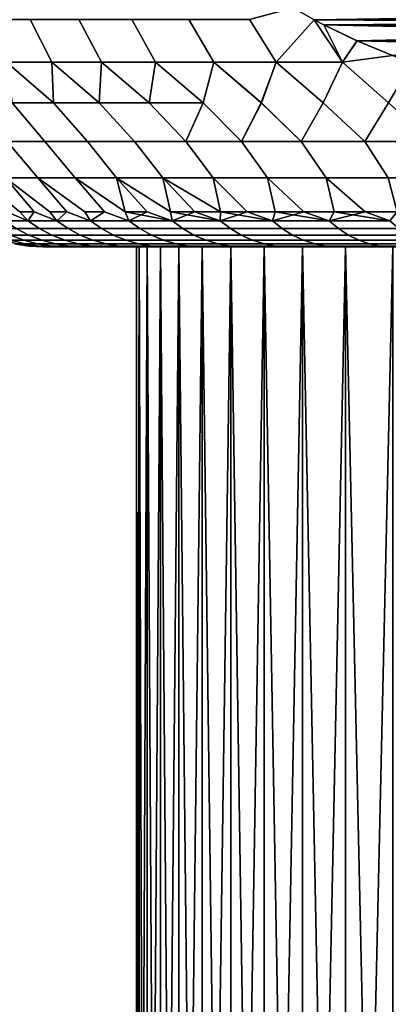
# Model space of a CAD drawing. Header units: metres. Extents: x -109 to 109, y -100 to 58.
# Tile 561 of 642: x 65.69 to 68.32, y 5.57 to 12.63. Entities that reach past the tile are written whole.
import ezdxf

# ---------------------------------------------------------------- set-up
doc = ezdxf.new("R2010")
doc.units = ezdxf.units.M
doc.layers.add('solid_21_062_100_XXX', color=7, linetype='CONTINUOUS')

msp = doc.modelspace()

# ---------------------------------------------------------------- linework, layer by layer
at = {"layer": 'solid_21_062_100_XXX'}
for points in [[(67.641724, 12.711648, -8.742077), (67.791473, 12.626722, -8.828535), (67.520546, 12.322234, -8.292109), (67.330956, 12.627393, -8.349787)], [(67.520554, 12.322234, 8.292116), (67.791473, 12.626722, 8.828535), (67.642639, 12.711103, 8.742605), (67.330971, 12.627393, 8.349803)], [(73.208527, 12.626722, -11.956075), (67.791473, 12.626722, -8.828535), (67.641724, 12.711648, -8.742077)], [(73.208527, 12.626722, -11.956075), (67.641724, 12.711648, -8.742077), (73.357353, 12.711096, -12.041997)], [(73.358261, 12.711637, 12.042522), (67.642639, 12.711103, 8.742605), (67.791473, 12.626722, 8.828535)], [(73.358261, 12.711637, 12.042522), (67.791473, 12.626722, 8.828535), (73.208527, 12.626722, 11.956075)], [(65.760391, 12.627393, -6.200895), (65.915001, 12.322234, -6.111262), (65.59227, 12.322234, -5.514623), (65.442703, 12.627393, -5.614846)], [(65.59227, 12.322234, 5.514632), (65.915009, 12.322234, 6.11127), (65.760406, 12.627393, 6.200915), (65.442719, 12.627393, 5.614867)], [(65.760391, 12.627393, -6.200895), (66.109116, 12.627393, -6.769027), (66.27034, 12.322234, -6.689077), (65.915001, 12.322234, -6.111262)], [(65.915009, 12.322234, 6.11127), (66.270348, 12.322234, 6.689085), (66.109123, 12.627393, 6.769045), (65.760406, 12.627393, 6.200915)], [(66.109116, 12.627393, -6.769027), (66.487854, 12.627393, -7.317599), (66.657188, 12.322234, -7.246289), (66.27034, 12.322234, -6.689077)], [(66.657196, 12.322234, 7.246298), (66.487869, 12.627393, 7.317617), (66.109123, 12.627393, 6.769045), (66.270348, 12.322234, 6.689085)], [(66.487854, 12.627393, -7.317599), (66.895531, 12.627393, -7.845027), (67.074348, 12.322234, -7.781182), (66.657188, 12.322234, -7.246289)], [(67.074356, 12.322234, 7.78119), (66.895546, 12.627393, 7.845044), (66.487869, 12.627393, 7.317617), (66.657196, 12.322234, 7.246298)], [(66.895531, 12.627393, -7.845027), (67.330956, 12.627393, -8.349787), (67.520546, 12.322234, -8.292109), (67.074348, 12.322234, -7.781182)], [(67.520554, 12.322234, 8.292116), (67.330971, 12.627393, 8.349803), (66.895546, 12.627393, 7.845044), (67.074356, 12.322234, 7.78119)], [(67.791473, 12.626722, -8.828535), (67.86174, 12.589632, -8.869106), (67.9944, 12.322234, -8.777494), (67.520546, 12.322234, -8.292109)], [(67.856514, 12.03047, 8.356724), (67.994408, 12.322234, 8.777501), (67.791473, 12.626722, 8.828535), (67.520554, 12.322234, 8.292116)], [(73.13739, 12.589186, -11.915004), (67.86174, 12.589632, -8.869106), (67.791473, 12.626722, -8.828535)], [(73.13739, 12.589186, -11.915004), (67.791473, 12.626722, -8.828535), (73.208527, 12.626722, -11.956075)], [(67.994408, 12.322234, 8.777501), (67.862595, 12.589191, 8.869599), (67.791473, 12.626722, 8.828535)], [(73.208527, 12.626722, 11.956075), (67.791473, 12.626722, 8.828535), (67.862595, 12.589191, 8.869599)], [(67.86174, 12.589632, -8.869106), (68.098778, 12.475957, -9.00596), (67.9944, 12.322234, -8.777494)], [(73.13739, 12.589186, -11.915004), (68.098778, 12.475957, -9.00596), (67.86174, 12.589632, -8.869106)], [(73.138237, 12.589623, 11.915494), (73.208527, 12.626722, 11.956075), (67.862595, 12.589191, 8.869599)], [(72.901199, 12.475948, 11.778639), (73.138237, 12.589623, 11.915494), (67.862595, 12.589191, 8.869599)], [(67.994408, 12.322234, 8.777501), (68.099655, 12.475567, 9.006467), (67.862595, 12.589191, 8.869599)], [(72.901199, 12.475948, 11.778639), (67.862595, 12.589191, 8.869599), (68.099655, 12.475567, 9.006467)], [(72.90033, 12.475561, -11.778135), (68.098778, 12.475957, -9.00596), (73.13739, 12.589186, -11.915004)], [(68.098778, 12.475957, -9.00596), (68.352814, 12.371662, -9.152625), (67.9944, 12.322234, -8.777494)], [(67.994408, 12.322234, 8.777501), (68.353653, 12.371344, 9.153111), (68.099655, 12.475567, 9.006467)], [(72.90033, 12.475561, -11.778135), (68.352814, 12.371662, -9.152625), (68.098778, 12.475957, -9.00596)], [(72.901199, 12.475948, 11.778639), (68.099655, 12.475567, 9.006467), (72.647171, 12.371655, 11.631974)], [(72.647171, 12.371655, 11.631974), (68.099655, 12.475567, 9.006467), (68.353653, 12.371344, 9.153111)], [(68.352814, 12.371662, -9.152625), (68.492966, 12.321033, -9.233544), (68.324387, 12.03047, -8.81499), (67.9944, 12.322234, -8.777494)], [(68.324203, 12.03047, 8.814816), (68.492966, 12.321037, 9.233542), (68.353653, 12.371344, 9.153111), (67.994408, 12.322234, 8.777501)], [(65.59227, 12.322234, -5.514623), (65.927589, 12.03047, -5.724401), (65.631668, 12.03047, -5.140428)], [(65.59227, 12.322234, -5.514623), (65.915001, 12.322234, -6.111262), (65.927589, 12.03047, -5.724401)], [(65.927498, 12.03047, 5.724239), (65.915009, 12.322234, 6.11127), (65.59227, 12.322234, 5.514632)], [(65.631592, 12.03047, 5.140272), (65.927498, 12.03047, 5.724239), (65.59227, 12.322234, 5.514632)], [(65.915001, 12.322234, -6.111262), (66.25486, 12.03047, -6.291401), (65.927589, 12.03047, -5.724401)], [(65.915001, 12.322234, -6.111262), (66.27034, 12.322234, -6.689077), (66.25486, 12.03047, -6.291401)], [(66.254753, 12.03047, 6.291234), (66.270348, 12.322234, 6.689085), (65.915009, 12.322234, 6.11127)], [(65.927498, 12.03047, 5.724239), (66.254753, 12.03047, 6.291234), (65.915009, 12.322234, 6.11127)], [(66.254753, 12.03047, 6.291234), (66.612389, 12.03047, 6.839575), (66.270348, 12.322234, 6.689085)], [(66.27034, 12.322234, -6.689077), (66.612511, 12.03047, -6.839746), (66.25486, 12.03047, -6.291401)], [(66.27034, 12.322234, -6.689077), (66.657188, 12.322234, -7.246289), (66.612511, 12.03047, -6.839746)], [(66.612389, 12.03047, 6.839575), (66.657196, 12.322234, 7.246298), (66.270348, 12.322234, 6.689085)], [(66.874168, 11.753561, 6.829892), (66.999336, 12.03047, 7.367637), (66.657196, 12.322234, 7.246298), (66.612389, 12.03047, 6.839575)], [(66.657188, 12.322234, -7.246289), (66.999474, 12.03047, -7.367811), (66.612511, 12.03047, -6.839746)], [(66.657188, 12.322234, -7.246289), (67.074348, 12.322234, -7.781182), (66.999474, 12.03047, -7.367811)], [(66.999336, 12.03047, 7.367637), (67.074356, 12.322234, 7.78119), (66.657196, 12.322234, 7.246298)], [(67.27227, 11.753561, 7.358871), (67.414459, 12.03047, 7.873853), (67.074356, 12.322234, 7.78119), (66.999336, 12.03047, 7.367637)], [(67.074348, 12.322234, -7.781182), (67.414612, 12.03047, -7.874029), (67.27227, 11.753561, -7.358871), (66.999474, 12.03047, -7.367811)], [(67.074348, 12.322234, -7.781182), (67.520546, 12.322234, -8.292109), (67.414612, 12.03047, -7.874029)], [(67.414459, 12.03047, 7.873853), (67.520554, 12.322234, 8.292116), (67.074356, 12.322234, 7.78119)], [(67.699402, 11.753561, 7.864698), (67.856514, 12.03047, 8.356724), (67.520554, 12.322234, 8.292116), (67.414459, 12.03047, 7.873853)], [(67.520546, 12.322234, -8.292109), (67.856682, 12.03047, -8.356899), (67.699402, 11.753561, -7.864698), (67.414612, 12.03047, -7.874029)], [(67.520546, 12.322234, -8.292109), (67.9944, 12.322234, -8.777494), (67.856682, 12.03047, -8.356899)], [(68.154221, 11.753561, 8.345778), (68.324203, 12.03047, 8.814816), (67.994408, 12.322234, 8.777501), (67.856514, 12.03047, 8.356724)], [(67.9944, 12.322234, -8.777494), (68.324387, 12.03047, -8.81499), (68.154221, 11.753561, -8.345778), (67.856682, 12.03047, -8.356899)], [(65.866119, 11.753561, 5.121006), (65.631592, 12.03047, 5.140272), (65.367912, 12.03047, 4.541063), (65.595711, 11.753561, 4.516703)], [(65.367973, 12.03047, -4.541212), (65.631668, 12.03047, -5.140428), (65.866119, 11.753561, -5.121006), (65.595711, 11.753561, -4.516703)], [(66.169991, 11.753561, 5.709196), (65.927498, 12.03047, 5.724239), (65.631592, 12.03047, 5.140272), (65.866119, 11.753561, 5.121006)], [(65.631668, 12.03047, -5.140428), (65.927589, 12.03047, -5.724401), (66.169991, 11.753561, -5.709196), (65.866119, 11.753561, -5.121006)], [(66.506355, 11.753561, 6.279422), (66.254753, 12.03047, 6.291234), (65.927498, 12.03047, 5.724239), (66.169991, 11.753561, 5.709196)], [(65.927589, 12.03047, -5.724401), (66.25486, 12.03047, -6.291401), (66.506355, 11.753561, -6.279422), (66.169991, 11.753561, -5.709196)], [(66.874168, 11.753561, 6.829892), (66.612389, 12.03047, 6.839575), (66.254753, 12.03047, 6.291234), (66.506355, 11.753561, 6.279422)], [(66.25486, 12.03047, -6.291401), (66.612511, 12.03047, -6.839746), (66.874168, 11.753561, -6.829892), (66.506355, 11.753561, -6.279422)], [(66.612511, 12.03047, -6.839746), (66.999474, 12.03047, -7.367811), (67.27227, 11.753561, -7.358871), (66.874168, 11.753561, -6.829892)], [(66.874168, 11.753561, 6.829892), (67.27227, 11.753561, 7.358871), (66.999336, 12.03047, 7.367637)], [(67.414612, 12.03047, -7.874029), (67.699402, 11.753561, -7.864698), (67.27227, 11.753561, -7.358871)], [(67.27227, 11.753561, 7.358871), (67.699402, 11.753561, 7.864698), (67.414459, 12.03047, 7.873853)], [(67.856682, 12.03047, -8.356899), (68.154221, 11.753561, -8.345778), (67.699402, 11.753561, -7.864698)], [(67.699402, 11.753561, 7.864698), (68.154221, 11.753561, 8.345778), (67.856514, 12.03047, 8.356724)], [(68.324387, 12.03047, -8.81499), (68.6353, 11.753561, -8.800601), (68.154221, 11.753561, -8.345778)], [(68.154221, 11.753561, 8.345778), (68.6353, 11.753561, 8.800601), (68.324203, 12.03047, 8.814816)], [(65.816505, 11.492891, -4.425249), (65.585182, 11.492891, -3.819259), (65.359612, 11.753561, -3.898189), (65.595711, 11.753561, -4.516703)], [(65.585182, 11.492891, 3.819259), (65.816505, 11.492891, 4.425249), (65.595711, 11.753561, 4.516703), (65.359612, 11.753561, 3.898189)], [(66.081436, 11.492891, -5.017315), (65.816505, 11.492891, -4.425249), (65.595711, 11.753561, -4.516703), (65.866119, 11.753561, -5.121006)], [(65.816505, 11.492891, 4.425249), (66.081436, 11.492891, 5.017315), (65.866119, 11.753561, 5.121006), (65.595711, 11.753561, 4.516703)], [(66.37915, 11.492891, -5.593596), (66.081436, 11.492891, -5.017315), (65.866119, 11.753561, -5.121006), (66.169991, 11.753561, -5.709196)], [(66.081436, 11.492891, 5.017315), (66.37915, 11.492891, 5.593596), (66.169991, 11.753561, 5.709196), (65.866119, 11.753561, 5.121006)], [(66.70871, 11.492891, -6.152277), (66.37915, 11.492891, -5.593596), (66.169991, 11.753561, -5.709196), (66.506355, 11.753561, -6.279422)], [(66.37915, 11.492891, 5.593596), (66.70871, 11.492891, 6.152277), (66.506355, 11.753561, 6.279422), (66.169991, 11.753561, 5.709196)], [(67.069069, 11.492891, -6.6916), (66.70871, 11.492891, -6.152277), (66.506355, 11.753561, -6.279422), (66.874168, 11.753561, -6.829892)], [(66.70871, 11.492891, 6.152277), (67.069069, 11.492891, 6.6916), (66.874168, 11.753561, 6.829892), (66.506355, 11.753561, 6.279422)], [(67.459106, 11.492891, -7.209869), (67.069069, 11.492891, -6.6916), (66.874168, 11.753561, -6.829892), (67.27227, 11.753561, -7.358871)], [(67.069069, 11.492891, 6.6916), (67.459106, 11.492891, 7.209869), (67.27227, 11.753561, 7.358871), (66.874168, 11.753561, 6.829892)], [(67.877594, 11.492891, -7.705453), (67.459106, 11.492891, -7.209869), (67.27227, 11.753561, -7.358871), (67.699402, 11.753561, -7.864698)], [(67.459106, 11.492891, 7.209869), (67.877594, 11.492891, 7.705453), (67.699402, 11.753561, 7.864698), (67.27227, 11.753561, 7.358871)], [(68.323204, 11.492891, -8.176794), (67.877594, 11.492891, -7.705453), (67.699402, 11.753561, -7.864698), (68.154221, 11.753561, -8.345778)], [(67.877594, 11.492891, 7.705453), (68.323204, 11.492891, 8.176794), (68.154221, 11.753561, 8.345778), (67.699402, 11.753561, 7.864698)], [(68.794548, 11.492891, -8.622407), (68.323204, 11.492891, -8.176794), (68.154221, 11.753561, -8.345778), (68.6353, 11.753561, -8.800601)], [(68.323204, 11.492891, 8.176794), (68.794548, 11.492891, 8.622407), (68.6353, 11.753561, 8.800601), (68.154221, 11.753561, 8.345778)], [(65.788399, 11.25, -3.621346), (65.685791, 11.25, -3.302336), (65.388206, 11.492891, -3.201252), (65.585182, 11.492891, -3.819259)], [(65.744858, 11.186123, -3.219879), (65.592682, 11.25, -2.980425), (65.388206, 11.492891, -3.201252), (65.685791, 11.25, -3.302336)], [(65.685791, 11.25, 3.302337), (65.788399, 11.25, 3.621348), (65.585182, 11.492891, 3.819259), (65.388206, 11.492891, 3.201252)], [(65.744858, 11.186123, 3.219879), (65.685791, 11.25, 3.302337), (65.388206, 11.492891, 3.201252), (65.592682, 11.25, 2.980426)], [(66.021744, 11.25, -4.249547), (65.900414, 11.25, -3.937176), (65.585182, 11.492891, -3.819259), (65.816505, 11.492891, -4.425249)], [(65.950272, 11.186123, -3.839788), (65.788399, 11.25, -3.621346), (65.585182, 11.492891, -3.819259), (65.900414, 11.25, -3.937176)], [(65.900414, 11.25, 3.937178), (66.021744, 11.25, 4.249549), (65.816505, 11.492891, 4.425249), (65.585182, 11.492891, 3.819259)], [(65.950272, 11.186123, 3.839788), (65.900414, 11.25, 3.937178), (65.585182, 11.492891, 3.819259), (65.788399, 11.25, 3.621348)], [(66.291893, 11.25, -4.862823), (66.152275, 11.25, -4.558187), (65.816505, 11.492891, -4.425249), (66.081436, 11.492891, -5.017315)], [(66.191383, 11.186123, -4.446704), (66.021744, 11.25, -4.249547), (65.816505, 11.492891, -4.425249), (66.152275, 11.25, -4.558187)], [(66.152275, 11.25, 4.558188), (66.291893, 11.25, 4.862824), (66.081436, 11.492891, 5.017315), (65.816505, 11.492891, 4.425249)], [(66.191383, 11.186123, 4.446704), (66.152275, 11.25, 4.558188), (65.816505, 11.492891, 4.425249), (66.021744, 11.25, 4.249549)], [(66.440475, 11.25, -5.163187), (66.081436, 11.492891, -5.017315), (66.37915, 11.492891, -5.593596)], [(66.467377, 11.186123, -5.038574), (66.291893, 11.25, -4.862823), (66.081436, 11.492891, -5.017315), (66.440475, 11.25, -5.163187)], [(66.440475, 11.25, 5.163189), (66.5979, 11.25, 5.459019), (66.37915, 11.492891, 5.593596), (66.081436, 11.492891, 5.017315)], [(66.467377, 11.186123, 5.038574), (66.440475, 11.25, 5.163189), (66.081436, 11.492891, 5.017315), (66.291893, 11.25, 4.862824)], [(66.764015, 11.25, -5.750052), (66.37915, 11.492891, -5.593596), (66.70871, 11.492891, -6.152277)], [(66.597893, 11.25, -5.459017), (66.440475, 11.25, -5.163187), (66.37915, 11.492891, -5.593596)], [(66.777313, 11.186123, -5.613394), (66.597893, 11.25, -5.459017), (66.37915, 11.492891, -5.593596), (66.764015, 11.25, -5.750052)], [(66.764015, 11.25, 5.750054), (66.70871, 11.492891, 6.152277), (66.37915, 11.492891, 5.593596)], [(66.777313, 11.186123, 5.613394), (66.764015, 11.25, 5.750054), (66.37915, 11.492891, 5.593596), (66.5979, 11.25, 5.459019)], [(67.12175, 11.25, -6.316721), (66.938683, 11.25, -6.036037), (66.70871, 11.492891, -6.152277), (67.069069, 11.492891, -6.6916)], [(66.938683, 11.25, -6.036037), (66.764015, 11.25, -5.750052), (66.70871, 11.492891, -6.152277)], [(67.12175, 11.25, 6.316722), (67.069069, 11.492891, 6.6916), (66.70871, 11.492891, 6.152277)], [(67.120155, 11.186123, 6.169221), (67.12175, 11.25, 6.316722), (66.70871, 11.492891, 6.152277), (66.938683, 11.25, 6.036039)], [(66.764015, 11.25, 5.750054), (66.938683, 11.25, 6.036039), (66.70871, 11.492891, 6.152277)], [(67.512428, 11.25, -6.861203), (67.313057, 11.25, -6.591857), (67.069069, 11.492891, -6.6916), (67.459106, 11.492891, -7.209869)], [(67.313057, 11.25, -6.591857), (67.12175, 11.25, -6.316721), (67.069069, 11.492891, -6.6916)], [(67.313057, 11.25, 6.591858), (67.512428, 11.25, 6.861204), (67.459106, 11.492891, 7.209869), (67.069069, 11.492891, 6.6916)], [(67.12175, 11.25, 6.316722), (67.313057, 11.25, 6.591858), (67.069069, 11.492891, 6.6916)], [(67.934677, 11.25, -7.381586), (67.719696, 11.25, -7.124523), (67.459106, 11.492891, -7.209869), (67.877594, 11.492891, -7.705453)], [(67.719696, 11.25, -7.124523), (67.512428, 11.25, -6.861203), (67.459106, 11.492891, -7.209869)], [(67.719696, 11.25, 7.124524), (67.934677, 11.25, 7.381586), (67.877594, 11.492891, 7.705453), (67.459106, 11.492891, 7.209869)], [(67.512428, 11.25, 6.861204), (67.719696, 11.25, 7.124524), (67.459106, 11.492891, 7.209869)], [(68.387016, 11.25, -7.87604), (68.157181, 11.25, -7.632164), (67.877594, 11.492891, -7.705453), (68.323204, 11.492891, -8.176794)], [(68.157181, 11.25, -7.632164), (67.934677, 11.25, -7.381586), (67.877594, 11.492891, -7.705453)], [(68.157181, 11.25, 7.632165), (68.387016, 11.25, 7.87604), (68.323204, 11.492891, 8.176794), (67.877594, 11.492891, 7.705453)], [(67.934677, 11.25, 7.381586), (68.157181, 11.25, 7.632165), (67.877594, 11.492891, 7.705453)], [(65.575829, 11.186123, 2.589076), (65.744858, 11.186123, 3.219879), (65.592682, 11.25, 2.980426), (65.509155, 11.25, 2.655897)], [(65.575829, 11.186123, -2.589076), (65.592682, 11.25, -2.980425), (65.744858, 11.186123, -3.219879)], [(65.744858, 11.186123, -3.219879), (65.685791, 11.25, -3.302336), (65.788399, 11.25, -3.621346)], [(65.744858, 11.186123, 3.219879), (65.950272, 11.186123, 3.839788), (65.788399, 11.25, 3.621348), (65.685791, 11.25, 3.302337)], [(65.744858, 11.186123, -3.219879), (65.788399, 11.25, -3.621346), (65.950272, 11.186123, -3.839788)], [(65.950272, 11.186123, -3.839788), (65.900414, 11.25, -3.937176), (66.021744, 11.25, -4.249547)], [(65.950272, 11.186123, 3.839788), (66.191383, 11.186123, 4.446704), (66.021744, 11.25, 4.249549), (65.900414, 11.25, 3.937178)], [(65.950272, 11.186123, -3.839788), (66.021744, 11.25, -4.249547), (66.191383, 11.186123, -4.446704)], [(66.191383, 11.186123, -4.446704), (66.152275, 11.25, -4.558187), (66.291893, 11.25, -4.862823)], [(66.191383, 11.186123, 4.446704), (66.467377, 11.186123, 5.038574), (66.291893, 11.25, 4.862824), (66.152275, 11.25, 4.558188)], [(66.191383, 11.186123, -4.446704), (66.291893, 11.25, -4.862823), (66.467377, 11.186123, -5.038574)], [(66.467377, 11.186123, -5.038574), (66.440475, 11.25, -5.163187), (66.597893, 11.25, -5.459017)], [(66.777313, 11.186123, 5.613394), (66.5979, 11.25, 5.459019), (66.440475, 11.25, 5.163189)], [(66.777313, 11.186123, 5.613394), (66.440475, 11.25, 5.163189), (66.467377, 11.186123, 5.038574)], [(66.467377, 11.186123, -5.038574), (66.597893, 11.25, -5.459017), (66.777313, 11.186123, -5.613394)], [(66.777313, 11.186123, -5.613394), (66.764015, 11.25, -5.750052), (66.938683, 11.25, -6.036037)], [(67.120155, 11.186123, 6.169221), (66.938683, 11.25, 6.036039), (66.764015, 11.25, 5.750054)], [(67.120155, 11.186123, 6.169221), (66.764015, 11.25, 5.750054), (66.777313, 11.186123, 5.613394)], [(66.777313, 11.186123, -5.613394), (66.938683, 11.25, -6.036037), (67.120155, 11.186123, -6.169221)], [(67.120155, 11.186123, -6.169221), (66.938683, 11.25, -6.036037), (67.12175, 11.25, -6.316721)], [(67.120155, 11.186123, -6.169221), (67.12175, 11.25, -6.316721), (67.313057, 11.25, -6.591857)], [(67.120155, 11.186123, -6.169221), (67.313057, 11.25, -6.591857), (67.494736, 11.186123, -6.704174)], [(67.494736, 11.186123, 6.704174), (67.12175, 11.25, 6.316722), (67.120155, 11.186123, 6.169221)], [(67.494736, 11.186123, 6.704174), (67.313057, 11.25, 6.591858), (67.12175, 11.25, 6.316722)], [(67.494736, 11.186123, -6.704174), (67.313057, 11.25, -6.591857), (67.512428, 11.25, -6.861203)], [(67.494736, 11.186123, 6.704174), (67.512428, 11.25, 6.861204), (67.313057, 11.25, 6.591858)], [(67.494736, 11.186123, -6.704174), (67.512428, 11.25, -6.861203), (67.719696, 11.25, -7.124523)], [(67.494736, 11.186123, -6.704174), (67.719696, 11.25, -7.124523), (67.89978, 11.186123, -7.216441)], [(67.89978, 11.186123, 7.216441), (67.512428, 11.25, 6.861204), (67.494736, 11.186123, 6.704174)], [(67.89978, 11.186123, 7.216441), (67.719696, 11.25, 7.124524), (67.512428, 11.25, 6.861204)], [(67.89978, 11.186123, -7.216441), (67.719696, 11.25, -7.124523), (67.934677, 11.25, -7.381586)], [(67.89978, 11.186123, 7.216441), (67.934677, 11.25, 7.381586), (67.719696, 11.25, 7.124524)], [(67.89978, 11.186123, -7.216441), (67.934677, 11.25, -7.381586), (68.157181, 11.25, -7.632164)], [(67.89978, 11.186123, -7.216441), (68.157181, 11.25, -7.632164), (68.333931, 11.186123, -7.70429)], [(68.333931, 11.186123, 7.70429), (67.934677, 11.25, 7.381586), (67.89978, 11.186123, 7.216441)], [(68.333931, 11.186123, 7.70429), (68.157181, 11.25, 7.632165), (67.934677, 11.25, 7.381586)], [(68.333931, 11.186123, -7.70429), (68.157181, 11.25, -7.632164), (68.387016, 11.25, -7.87604)], [(68.333931, 11.186123, 7.70429), (68.387016, 11.25, 7.87604), (68.157181, 11.25, 7.632165)], [(65.575829, 11.186123, -2.589076), (65.744858, 11.186123, -3.219879), (65.828262, 11.130522, -3.194909), (65.660553, 11.130522, -2.568997)], [(65.744858, 11.186123, 3.219879), (65.575829, 11.186123, 2.589076), (65.660553, 11.130522, 2.568997), (65.828262, 11.130522, 3.194909)], [(65.744858, 11.186123, -3.219879), (65.950272, 11.186123, -3.839788), (66.032082, 11.130522, -3.81001), (65.828262, 11.130522, -3.194909)], [(65.950272, 11.186123, 3.839788), (65.744858, 11.186123, 3.219879), (65.828262, 11.130522, 3.194909), (66.032082, 11.130522, 3.81001)], [(65.950272, 11.186123, -3.839788), (66.191383, 11.186123, -4.446704), (66.271324, 11.130522, -4.412219), (66.032082, 11.130522, -3.81001)], [(66.191383, 11.186123, 4.446704), (65.950272, 11.186123, 3.839788), (66.032082, 11.130522, 3.81001), (66.271324, 11.130522, 4.412219)], [(66.191383, 11.186123, -4.446704), (66.467377, 11.186123, -5.038574), (66.545181, 11.130522, -4.999498), (66.271324, 11.130522, -4.412219)], [(66.467377, 11.186123, 5.038574), (66.191383, 11.186123, 4.446704), (66.271324, 11.130522, 4.412219), (66.545181, 11.130522, 4.999498)], [(66.467377, 11.186123, -5.038574), (66.777313, 11.186123, -5.613394), (66.852715, 11.130522, -5.569861), (66.545181, 11.130522, -4.999498)], [(66.777313, 11.186123, 5.613394), (66.467377, 11.186123, 5.038574), (66.545181, 11.130522, 4.999498), (66.852715, 11.130522, 5.569861)], [(66.777313, 11.186123, -5.613394), (67.120155, 11.186123, -6.169221), (67.192894, 11.130522, -6.121378), (66.852715, 11.130522, -5.569861)], [(67.120155, 11.186123, 6.169221), (66.777313, 11.186123, 5.613394), (66.852715, 11.130522, 5.569861), (67.192894, 11.130522, 6.121378)], [(67.120155, 11.186123, -6.169221), (67.494736, 11.186123, -6.704174), (67.564568, 11.130522, -6.652181), (67.192894, 11.130522, -6.121378)], [(67.494736, 11.186123, 6.704174), (67.120155, 11.186123, 6.169221), (67.192894, 11.130522, 6.121378), (67.564568, 11.130522, 6.652181)], [(67.494736, 11.186123, -6.704174), (67.89978, 11.186123, -7.216441), (67.966476, 11.130522, -7.160476), (67.564568, 11.130522, -6.652181)], [(67.89978, 11.186123, 7.216441), (67.494736, 11.186123, 6.704174), (67.564568, 11.130522, 6.652181), (67.966476, 11.130522, 7.160476)], [(67.89978, 11.186123, -7.216441), (68.333931, 11.186123, -7.70429), (68.397263, 11.130522, -7.644542), (67.966476, 11.130522, -7.160476)], [(68.333931, 11.186123, 7.70429), (67.89978, 11.186123, 7.216441), (67.966476, 11.130522, 7.160476), (68.397263, 11.130522, 7.644542)], [(65.527313, 11.0842, -1.282523), (65.620445, 11.0842, -1.918358), (65.715607, 11.047651, -1.90158), (65.623283, 11.047651, -1.271306)], [(65.620445, 11.0842, 1.918358), (65.527313, 11.0842, 1.282523), (65.623283, 11.047651, 1.271306), (65.715607, 11.047651, 1.90158)], [(65.529518, 11.130522, -1.934393), (65.660553, 11.130522, -2.568997), (65.750397, 11.0842, -2.547703), (65.620445, 11.0842, -1.918358)], [(65.660553, 11.130522, 2.568997), (65.529518, 11.130522, 1.934393), (65.620445, 11.0842, 1.918358), (65.750397, 11.0842, 2.547703)], [(65.620445, 11.0842, -1.918358), (65.750397, 11.0842, -2.547703), (65.844414, 11.047651, -2.525419), (65.715607, 11.047651, -1.90158)], [(65.750397, 11.0842, 2.547703), (65.620445, 11.0842, 1.918358), (65.715607, 11.047651, 1.90158), (65.844414, 11.047651, 2.525419)], [(65.660553, 11.130522, -2.568997), (65.828262, 11.130522, -3.194909), (65.916718, 11.0842, -3.168426), (65.750397, 11.0842, -2.547703)], [(65.828262, 11.130522, 3.194909), (65.660553, 11.130522, 2.568997), (65.750397, 11.0842, 2.547703), (65.916718, 11.0842, 3.168426)], [(65.750397, 11.0842, -2.547703), (65.916718, 11.0842, -3.168426), (66.009285, 11.047651, -3.140714), (65.844414, 11.047651, -2.525419)], [(65.916718, 11.0842, 3.168426), (65.750397, 11.0842, 2.547703), (65.844414, 11.047651, 2.525419), (66.009285, 11.047651, 3.140714)], [(65.828262, 11.130522, -3.194909), (66.032082, 11.130522, -3.81001), (66.118851, 11.0842, -3.778428), (65.916718, 11.0842, -3.168426)], [(66.032082, 11.130522, 3.81001), (65.828262, 11.130522, 3.194909), (65.916718, 11.0842, 3.168426), (66.118851, 11.0842, 3.778428)], [(65.916718, 11.0842, -3.168426), (66.118851, 11.0842, -3.778428), (66.209648, 11.047651, -3.745381), (66.009285, 11.047651, -3.140714)], [(66.118851, 11.0842, 3.778428), (65.916718, 11.0842, 3.168426), (66.009285, 11.047651, 3.140714), (66.209648, 11.047651, 3.745381)], [(66.032082, 11.130522, -3.81001), (66.271324, 11.130522, -4.412219), (66.35611, 11.0842, -4.375646), (66.118851, 11.0842, -3.778428)], [(66.271324, 11.130522, 4.412219), (66.032082, 11.130522, 3.81001), (66.118851, 11.0842, 3.778428), (66.35611, 11.0842, 4.375646)], [(66.118851, 11.0842, -3.778428), (66.35611, 11.0842, -4.375646), (66.444832, 11.047651, -4.337375), (66.209648, 11.047651, -3.745381)], [(66.35611, 11.0842, 4.375646), (66.118851, 11.0842, 3.778428), (66.209648, 11.047651, 3.745381), (66.444832, 11.047651, 4.337375)], [(66.271324, 11.130522, -4.412219), (66.545181, 11.130522, -4.999498), (66.627693, 11.0842, -4.958057), (66.35611, 11.0842, -4.375646)], [(66.545181, 11.130522, 4.999498), (66.271324, 11.130522, 4.412219), (66.35611, 11.0842, 4.375646), (66.627693, 11.0842, 4.958057)], [(66.35611, 11.0842, -4.375646), (66.627693, 11.0842, -4.958057), (66.714043, 11.047651, -4.914693), (66.444832, 11.047651, -4.337375)], [(66.627693, 11.0842, 4.958057), (66.35611, 11.0842, 4.375646), (66.444832, 11.047651, 4.337375), (66.714043, 11.047651, 4.914693)], [(66.545181, 11.130522, -4.999498), (66.852715, 11.130522, -5.569861), (66.932686, 11.0842, -5.523693), (66.627693, 11.0842, -4.958057)], [(66.852715, 11.130522, 5.569861), (66.545181, 11.130522, 4.999498), (66.627693, 11.0842, 4.958057), (66.932686, 11.0842, 5.523693)], [(66.627693, 11.0842, -4.958057), (66.932686, 11.0842, -5.523693), (67.016365, 11.047651, -5.475381), (66.714043, 11.047651, -4.914693)], [(66.932686, 11.0842, 5.523693), (66.627693, 11.0842, 4.958057), (66.714043, 11.047651, 4.914693), (67.016365, 11.047651, 5.475381)], [(66.852715, 11.130522, -5.569861), (67.192894, 11.130522, -6.121378), (67.270042, 11.0842, -6.070638), (66.932686, 11.0842, -5.523693)], [(67.192894, 11.130522, 6.121378), (66.852715, 11.130522, 5.569861), (66.932686, 11.0842, 5.523693), (67.270042, 11.0842, 6.070638)], [(66.932686, 11.0842, -5.523693), (67.270042, 11.0842, -6.070638), (67.350769, 11.047651, -6.017542), (67.016365, 11.047651, -5.475381)], [(67.270042, 11.0842, 6.070638), (66.932686, 11.0842, 5.523693), (67.016365, 11.047651, 5.475381), (67.350769, 11.047651, 6.017542)], [(67.192894, 11.130522, -6.121378), (67.564568, 11.130522, -6.652181), (67.638634, 11.0842, -6.597041), (67.270042, 11.0842, -6.070638)], [(67.564568, 11.130522, 6.652181), (67.192894, 11.130522, 6.121378), (67.270042, 11.0842, 6.070638), (67.638634, 11.0842, 6.597041)], [(67.270042, 11.0842, -6.070638), (67.638634, 11.0842, -6.597041), (67.716141, 11.047651, -6.539341), (67.350769, 11.047651, -6.017542)], [(67.638634, 11.0842, 6.597041), (67.270042, 11.0842, 6.070638), (67.350769, 11.047651, 6.017542), (67.716141, 11.047651, 6.539341)], [(67.564568, 11.130522, -6.652181), (67.966476, 11.130522, -7.160476), (68.037209, 11.0842, -7.101122), (67.638634, 11.0842, -6.597041)], [(67.966476, 11.130522, 7.160476), (67.564568, 11.130522, 6.652181), (67.638634, 11.0842, 6.597041), (68.037209, 11.0842, 7.101122)], [(67.638634, 11.0842, -6.597041), (68.037209, 11.0842, -7.101122), (68.111229, 11.047651, -7.039014), (67.716141, 11.047651, -6.539341)], [(68.037209, 11.0842, 7.101122), (67.638634, 11.0842, 6.597041), (67.716141, 11.047651, 6.539341), (68.111229, 11.047651, 7.039014)], [(67.966476, 11.130522, -7.160476), (68.397263, 11.130522, -7.644542), (68.464424, 11.0842, -7.581176), (68.037209, 11.0842, -7.101122)], [(68.397263, 11.130522, 7.644542), (67.966476, 11.130522, 7.160476), (68.037209, 11.0842, 7.101122), (68.464424, 11.0842, 7.581176)], [(68.037209, 11.0842, -7.101122), (68.464424, 11.0842, -7.581176), (68.534706, 11.047651, -7.514869), (68.111229, 11.047651, -7.039014)], [(68.464424, 11.0842, 7.581176), (68.037209, 11.0842, 7.101122), (68.111229, 11.047651, 7.039014), (68.534706, 11.047651, 7.514869)], [(65.567764, 11.047651, -0.63673), (65.623283, 11.047651, -1.271306), (65.722488, 11.021266, -1.259711), (65.667473, 11.021266, -0.630923)], [(65.623283, 11.047651, 1.271306), (65.567764, 11.047651, 0.63673), (65.667473, 11.021266, 0.630923), (65.722488, 11.021266, 1.259711)], [(65.623283, 11.047651, -1.271306), (65.715607, 11.047651, -1.90158), (65.813965, 11.021266, -1.884236), (65.722488, 11.021266, -1.259711)], [(65.715607, 11.047651, 1.90158), (65.623283, 11.047651, 1.271306), (65.722488, 11.021266, 1.259711), (65.813965, 11.021266, 1.884236)], [(65.649117, 11.021266), (65.667473, 11.021266, -0.630923), (65.769371, 11.005325, -0.624988), (65.751183, 11.005325)], [(65.667473, 11.021266, 0.630923), (65.649117, 11.021266), (65.751183, 11.005325), (65.769371, 11.005325, 0.624988)], [(65.667473, 11.021266, -0.630923), (65.722488, 11.021266, -1.259711), (65.82386, 11.005325, -1.247861), (65.769371, 11.005325, -0.624988)], [(65.722488, 11.021266, 1.259711), (65.667473, 11.021266, 0.630923), (65.769371, 11.005325, 0.624988), (65.82386, 11.005325, 1.247861)], [(65.715607, 11.047651, -1.90158), (65.844414, 11.047651, -2.525419), (65.941605, 11.021266, -2.502386), (65.813965, 11.021266, -1.884236)], [(65.844414, 11.047651, 2.525419), (65.715607, 11.047651, 1.90158), (65.813965, 11.021266, 1.884236), (65.941605, 11.021266, 2.502386)], [(65.722488, 11.021266, -1.259711), (65.813965, 11.021266, -1.884236), (65.914482, 11.005325, -1.866512), (65.82386, 11.005325, -1.247861)], [(65.813965, 11.021266, 1.884236), (65.722488, 11.021266, 1.259711), (65.82386, 11.005325, 1.247861), (65.914482, 11.005325, 1.866512)], [(65.813965, 11.021266, -1.884236), (65.941605, 11.021266, -2.502386), (66.040916, 11.005325, -2.478848), (65.914482, 11.005325, -1.866512)], [(65.941605, 11.021266, 2.502386), (65.813965, 11.021266, 1.884236), (65.914482, 11.005325, 1.866512), (66.040916, 11.005325, 2.478848)], [(65.844414, 11.047651, -2.525419), (66.009285, 11.047651, -3.140714), (66.104965, 11.021266, -3.112068), (65.941605, 11.021266, -2.502386)], [(66.009285, 11.047651, 3.140714), (65.844414, 11.047651, 2.525419), (65.941605, 11.021266, 2.502386), (66.104965, 11.021266, 3.112068)], [(65.941605, 11.021266, -2.502386), (66.104965, 11.021266, -3.112068), (66.202744, 11.005325, -3.082795), (66.040916, 11.005325, -2.478848)], [(66.104965, 11.021266, 3.112068), (65.941605, 11.021266, 2.502386), (66.040916, 11.005325, 2.478848), (66.202744, 11.005325, 3.082795)], [(66.009285, 11.047651, -3.140714), (66.209648, 11.047651, -3.745381), (66.303505, 11.021266, -3.711221), (66.104965, 11.021266, -3.112068)], [(66.209648, 11.047651, 3.745381), (66.009285, 11.047651, 3.140714), (66.104965, 11.021266, 3.112068), (66.303505, 11.021266, 3.711221)], [(66.104965, 11.021266, -3.112068), (66.303505, 11.021266, -3.711221), (66.399414, 11.005325, -3.676311), (66.202744, 11.005325, -3.082795)], [(66.303505, 11.021266, 3.711221), (66.104965, 11.021266, 3.112068), (66.202744, 11.005325, 3.082795), (66.399414, 11.005325, 3.676311)], [(66.209648, 11.047651, -3.745381), (66.444832, 11.047651, -4.337375), (66.536545, 11.021266, -4.297815), (66.303505, 11.021266, -3.711221)], [(66.444832, 11.047651, 4.337375), (66.209648, 11.047651, 3.745381), (66.303505, 11.021266, 3.711221), (66.536545, 11.021266, 4.297815)], [(66.303505, 11.021266, -3.711221), (66.536545, 11.021266, -4.297815), (66.630264, 11.005325, -4.257389), (66.399414, 11.005325, -3.676311)], [(66.536545, 11.021266, 4.297815), (66.303505, 11.021266, 3.711221), (66.399414, 11.005325, 3.676311), (66.630264, 11.005325, 4.257389)], [(66.444832, 11.047651, -4.337375), (66.714043, 11.047651, -4.914693), (66.803299, 11.021266, -4.869868), (66.536545, 11.021266, -4.297815)], [(66.714043, 11.047651, 4.914693), (66.444832, 11.047651, 4.337375), (66.536545, 11.021266, 4.297815), (66.803299, 11.021266, 4.869868)], [(66.536545, 11.021266, -4.297815), (66.803299, 11.021266, -4.869868), (66.894508, 11.005325, -4.824059), (66.630264, 11.005325, -4.257389)], [(66.803299, 11.021266, 4.869868), (66.536545, 11.021266, 4.297815), (66.630264, 11.005325, 4.257389), (66.894508, 11.005325, 4.824059)], [(66.714043, 11.047651, -4.914693), (67.016365, 11.047651, -5.475381), (67.102859, 11.021266, -5.425442), (66.803299, 11.021266, -4.869868)], [(67.016365, 11.047651, 5.475381), (66.714043, 11.047651, 4.914693), (66.803299, 11.021266, 4.869868), (67.102859, 11.021266, 5.425442)], [(66.803299, 11.021266, -4.869868), (67.102859, 11.021266, -5.425442), (67.191254, 11.005325, -5.374408), (66.894508, 11.005325, -4.824059)], [(67.102859, 11.021266, 5.425442), (66.803299, 11.021266, 4.869868), (66.894508, 11.005325, 4.824059), (67.191254, 11.005325, 5.374408)], [(67.016365, 11.047651, -5.475381), (67.350769, 11.047651, -6.017542), (67.434219, 11.021266, -5.962658), (67.102859, 11.021266, -5.425442)], [(67.350769, 11.047651, 6.017542), (67.016365, 11.047651, 5.475381), (67.102859, 11.021266, 5.425442), (67.434219, 11.021266, 5.962658)], [(67.102859, 11.021266, -5.425442), (67.434219, 11.021266, -5.962658), (67.519493, 11.005325, -5.906571), (67.191254, 11.005325, -5.374408)], [(67.434219, 11.021266, 5.962658), (67.102859, 11.021266, 5.425442), (67.191254, 11.005325, 5.374408), (67.519493, 11.005325, 5.906571)], [(67.350769, 11.047651, -6.017542), (67.716141, 11.047651, -6.539341), (67.796257, 11.021266, -6.479698), (67.434219, 11.021266, -5.962658)], [(67.716141, 11.047651, 6.539341), (67.350769, 11.047651, 6.017542), (67.434219, 11.021266, 5.962658), (67.796257, 11.021266, 6.479698)], [(67.434219, 11.021266, -5.962658), (67.796257, 11.021266, -6.479698), (67.878128, 11.005325, -6.418747), (67.519493, 11.005325, -5.906571)], [(67.796257, 11.021266, 6.479698), (67.434219, 11.021266, 5.962658), (67.519493, 11.005325, 5.906571), (67.878128, 11.005325, 6.418747)], [(67.716141, 11.047651, -6.539341), (68.111229, 11.047651, -7.039014), (68.187744, 11.021266, -6.974813), (67.796257, 11.021266, -6.479698)], [(68.111229, 11.047651, 7.039014), (67.716141, 11.047651, 6.539341), (67.796257, 11.021266, 6.479698), (68.187744, 11.021266, 6.974813)], [(67.796257, 11.021266, -6.479698), (68.187744, 11.021266, -6.974813), (68.26593, 11.005325, -6.909205), (67.878128, 11.005325, -6.418747)], [(68.187744, 11.021266, 6.974813), (67.796257, 11.021266, 6.479698), (67.878128, 11.005325, 6.418747), (68.26593, 11.005325, 6.909205)], [(68.111229, 11.047651, -7.039014), (68.534706, 11.047651, -7.514869), (68.607353, 11.021266, -7.446328), (68.187744, 11.021266, -6.974813)], [(68.534706, 11.047651, 7.514869), (68.111229, 11.047651, 7.039014), (68.187744, 11.021266, 6.974813), (68.607353, 11.021266, 7.446328)], [(68.187744, 11.021266, -6.974813), (68.607353, 11.021266, -7.446328), (68.681595, 11.005325, -7.376285), (68.26593, 11.005325, -6.909205)], [(68.607353, 11.021266, 7.446328), (68.187744, 11.021266, 6.974813), (68.26593, 11.005325, 6.909205), (68.681595, 11.005325, 7.376285)], [(65.751183, 11.005325), (65.769371, 11.005325, -0.624988), (65.859093, 11, -0.321176), (65.854248, 11)], [(65.751183, 11.005325), (65.854248, 11), (65.859093, 11, 0.321187)], [(65.769371, 11.005325, 0.624988), (65.751183, 11.005325), (65.859093, 11, 0.321187)], [(65.769371, 11.005325, -0.624988), (65.82386, 11.005325, -1.247861), (65.897888, 11, -0.962935), (65.873634, 11, -0.642134)], [(65.769371, 11.005325, -0.624988), (65.873634, 11, -0.642134), (65.859093, 11, -0.321176)], [(65.769371, 11.005325, 0.624988), (65.859093, 11, 0.321187), (65.873634, 11, 0.642153)], [(65.769371, 11.005325, 0.624988), (65.873634, 11, 0.642153), (65.897888, 11, 0.962958)], [(65.82386, 11.005325, 1.247861), (65.769371, 11.005325, 0.624988), (65.897888, 11, 0.962958)], [(65.82386, 11.005325, -1.247861), (65.914482, 11.005325, -1.866512), (65.975449, 11, -1.601798), (65.931831, 11, -1.282882)], [(65.82386, 11.005325, -1.247861), (65.931831, 11, -1.282882), (65.897888, 11, -0.962935)], [(65.82386, 11.005325, 1.247861), (65.897888, 11, 0.962958), (65.931839, 11, 1.282908)], [(65.82386, 11.005325, 1.247861), (65.931839, 11, 1.282908), (65.975449, 11, 1.601825)], [(65.914482, 11.005325, 1.866512), (65.82386, 11.005325, 1.247861), (65.975449, 11, 1.601825)], [(65.859093, 11, 0.321187), (65.854248, 11), (66.522499, 11), (66.54142, 11, 0.614201)], [(65.854248, 11), (65.859093, 11, -0.321176), (66.522499, 11)], [(65.873634, 11, -0.642134), (66.54142, 11, -0.614201), (66.522499, 11), (65.859093, 11, -0.321176)], [(65.873634, 11, 0.642153), (65.859093, 11, 0.321187), (66.54142, 11, 0.614201)], [(65.897888, 11, 0.962958), (65.873634, 11, 0.642153), (66.54142, 11, 0.614201), (66.598122, 11, 1.226102)], [(65.873634, 11, -0.642134), (65.897888, 11, -0.962935), (66.54142, 11, -0.614201)], [(65.931839, 11, 1.282908), (65.897888, 11, 0.962958), (66.598122, 11, 1.226102)], [(65.931831, 11, -1.282882), (66.598122, 11, -1.226102), (66.54142, 11, -0.614201), (65.897888, 11, -0.962935)], [(65.914482, 11.005325, -1.866512), (66.040916, 11.005325, -2.478848), (66.091431, 11, -2.234678), (66.028664, 11, -1.919144)], [(65.914482, 11.005325, -1.866512), (66.028664, 11, -1.919144), (65.975449, 11, -1.601798)], [(65.914482, 11.005325, 1.866512), (65.975449, 11, 1.601825), (66.028671, 11, 1.919169)], [(65.914482, 11.005325, 1.866512), (66.028671, 11, 1.919169), (66.091438, 11, 2.234702)], [(66.040916, 11.005325, 2.478848), (65.914482, 11.005325, 1.866512), (66.091438, 11, 2.234702)], [(65.931831, 11, -1.282882), (65.975449, 11, -1.601798), (66.598122, 11, -1.226102)], [(65.975449, 11, 1.601825), (65.931839, 11, 1.282908), (66.598122, 11, 1.226102), (66.69239, 11, 1.833364)], [(66.028671, 11, 1.919169), (65.975449, 11, 1.601825), (66.69239, 11, 1.833364)], [(66.028664, 11, -1.919144), (66.69239, 11, -1.833364), (66.598122, 11, -1.226102), (65.975449, 11, -1.601798)], [(66.028664, 11, -1.919144), (66.091431, 11, -2.234678), (66.69239, 11, -1.833364)], [(66.091438, 11, 2.234702), (66.028671, 11, 1.919169), (66.69239, 11, 1.833364), (66.82386, 11, 2.433669)], [(66.040916, 11.005325, -2.478848), (66.163712, 11, -2.548159), (66.091431, 11, -2.234678)], [(66.040916, 11.005325, -2.478848), (66.202744, 11.005325, -3.082795), (66.163712, 11, -2.548159)], [(66.040916, 11.005325, 2.478848), (66.091438, 11, 2.234702), (66.163719, 11, 2.548183)], [(66.040916, 11.005325, 2.478848), (66.163719, 11, 2.548183), (66.245407, 11, 2.859254)], [(66.202744, 11.005325, 3.082795), (66.040916, 11.005325, 2.478848), (66.245407, 11, 2.859254)], [(66.163712, 11, -2.548159), (66.82386, 11, -2.433669), (66.69239, 11, -1.833364), (66.091431, 11, -2.234678)], [(66.163719, 11, 2.548183), (66.091438, 11, 2.234702), (66.82386, 11, 2.433669)], [(66.202744, 11.005325, -3.082795), (66.245399, 11, -2.859229), (66.163712, 11, -2.548159)], [(66.163712, 11, -2.548159), (66.245399, 11, -2.859229), (66.82386, 11, -2.433669)], [(66.245407, 11, 2.859254), (66.163719, 11, 2.548183), (66.82386, 11, 2.433669), (66.992027, 11, 3.024724)], [(66.202744, 11.005325, -3.082795), (66.336472, 11, -3.167772), (66.245399, 11, -2.859229)], [(66.202744, 11.005325, -3.082795), (66.399414, 11.005325, -3.676311), (66.336472, 11, -3.167772)], [(66.202744, 11.005325, 3.082795), (66.245407, 11, 2.859254), (66.336487, 11, 3.1678)], [(66.202744, 11.005325, 3.082795), (66.336487, 11, 3.1678), (66.436829, 11, 3.473397)], [(66.399414, 11.005325, 3.676311), (66.202744, 11.005325, 3.082795), (66.436829, 11, 3.473397)], [(66.336472, 11, -3.167772), (66.992027, 11, -3.024724), (66.82386, 11, -2.433669), (66.245399, 11, -2.859229)], [(66.336487, 11, 3.1678), (66.245407, 11, 2.859254), (66.992027, 11, 3.024724)], [(66.399414, 11.005325, -3.676311), (66.436813, 11, -3.473368), (66.336472, 11, -3.167772)], [(66.336472, 11, -3.167772), (66.436813, 11, -3.473368), (66.992027, 11, -3.024724)], [(66.436829, 11, 3.473397), (66.336487, 11, 3.1678), (66.992027, 11, 3.024724), (67.196251, 11, 3.604278)], [(66.399414, 11.005325, -3.676311), (66.546349, 11, -3.775817), (66.436813, 11, -3.473368)], [(66.399414, 11.005325, -3.676311), (66.630264, 11.005325, -4.257389), (66.546349, 11, -3.775817)], [(66.399414, 11.005325, 3.676311), (66.436829, 11, 3.473397), (66.546356, 11, 3.775847)], [(66.399414, 11.005325, 3.676311), (66.546356, 11, 3.775847), (66.664986, 11, 4.074858)], [(66.630264, 11.005325, 4.257389), (66.399414, 11.005325, 3.676311), (66.664986, 11, 4.074858)], [(66.546349, 11, -3.775817), (67.196251, 11, -3.604278), (66.992027, 11, -3.024724), (66.436813, 11, -3.473368)], [(66.546356, 11, 3.775847), (66.436829, 11, 3.473397), (67.196251, 11, 3.604278)], [(66.527229, 3.400415, 0.307258), (66.541428, 3.400415, 0.614224), (66.54142, 11, 0.614201), (66.522499, 11)], [(66.522499, 3.400415), (66.527229, 3.400415, 0.307258), (66.522499, 11)], [(66.527229, 3.400415, -0.307258), (66.522499, 3.400415), (66.522499, 11), (66.54142, 11, -0.614201)], [(66.541428, 3.400415, -0.614224), (66.527229, 3.400415, -0.307258), (66.54142, 11, -0.614201)], [(66.565063, 3.400415, 0.920608), (66.598122, 3.400415, 1.226118), (66.598122, 11, 1.226102), (66.54142, 11, 0.614201)], [(66.541428, 3.400415, 0.614224), (66.565063, 3.400415, 0.920608), (66.54142, 11, 0.614201)], [(66.565063, 3.400415, -0.920608), (66.541428, 3.400415, -0.614224), (66.54142, 11, -0.614201), (66.598122, 11, -1.226102)], [(66.630264, 11.005325, -4.257389), (66.66497, 11, -4.074827), (66.546349, 11, -3.775817)], [(66.546349, 11, -3.775817), (66.66497, 11, -4.074827), (67.196251, 11, -3.604278)], [(66.664986, 11, 4.074858), (66.546356, 11, 3.775847), (67.196251, 11, 3.604278), (67.435776, 11, 4.170178)], [(66.598122, 3.400415, -1.226118), (66.565063, 3.400415, -0.920608), (66.598122, 11, -1.226102)], [(66.640579, 3.400415, 1.530465), (66.692383, 3.400415, 1.833361), (66.69239, 11, 1.833364), (66.598122, 11, 1.226102)], [(66.598122, 3.400415, 1.226118), (66.640579, 3.400415, 1.530465), (66.598122, 11, 1.226102)], [(66.640579, 3.400415, -1.530465), (66.598122, 3.400415, -1.226118), (66.598122, 11, -1.226102), (66.69239, 11, -1.833364)], [(66.630264, 11.005325, 4.257389), (66.664986, 11, 4.074858), (67.435776, 11, 4.170178), (66.792557, 11, 4.370075)], [(66.630264, 11.005325, -4.257389), (66.792542, 11, -4.370045), (66.66497, 11, -4.074827)], [(66.630264, 11.005325, -4.257389), (66.894508, 11.005325, -4.824059), (66.792542, 11, -4.370045)], [(66.630264, 11.005325, 4.257389), (66.792557, 11, 4.370075), (66.929016, 11, 4.661359)], [(66.894508, 11.005325, 4.824059), (66.630264, 11.005325, 4.257389), (66.929016, 11, 4.661359)], [(66.692383, 3.400415, -1.833361), (66.640579, 3.400415, -1.530465), (66.69239, 11, -1.833364)], [(66.792542, 11, -4.370045), (67.435776, 11, -4.170178), (67.196251, 11, -3.604278), (66.66497, 11, -4.074827)], [(66.692383, 3.400415, 1.833361), (66.753494, 3.400415, 2.134517), (66.69239, 11, 1.833364)], [(66.753494, 3.400415, -2.134517), (66.692383, 3.400415, -1.833361), (66.69239, 11, -1.833364), (66.82386, 11, -2.433669)], [(66.753494, 3.400415, 2.134517), (66.823853, 3.400415, 2.433649), (66.82386, 11, 2.433669), (66.69239, 11, 1.833364)], [(66.823853, 3.400415, -2.433649), (66.753494, 3.400415, -2.134517), (66.82386, 11, -2.433669)], [(66.894508, 11.005325, -4.824059), (66.929001, 11, -4.661329), (66.792542, 11, -4.370045)], [(66.792542, 11, -4.370045), (66.929001, 11, -4.661329), (67.435776, 11, -4.170178)], [(66.929016, 11, 4.661359), (66.792557, 11, 4.370075), (67.435776, 11, 4.170178), (67.709694, 11, 4.720281)], [(66.823853, 3.400415, 2.433649), (66.903381, 3.400415, 2.730473), (66.82386, 11, 2.433669)], [(66.903381, 3.400415, -2.730473), (66.823853, 3.400415, -2.433649), (66.82386, 11, -2.433669), (66.992027, 11, -3.024724)], [(66.903381, 3.400415, 2.730473), (66.99202, 3.400415, 3.024706), (66.992027, 11, 3.024724), (66.82386, 11, 2.433669)], [(66.894508, 11.005325, 4.824059), (66.929016, 11, 4.661359), (67.709694, 11, 4.720281), (67.074165, 11, 4.948299)], [(66.894508, 11.005325, -4.824059), (67.07415, 11, -4.948269), (66.929001, 11, -4.661329)], [(66.894508, 11.005325, -4.824059), (67.191254, 11.005325, -5.374408), (67.07415, 11, -4.948269)], [(66.894508, 11.005325, 4.824059), (67.074165, 11, 4.948299), (67.227936, 11, 5.230763)], [(67.191254, 11.005325, 5.374408), (66.894508, 11.005325, 4.824059), (67.227936, 11, 5.230763)], [(66.99202, 3.400415, -3.024706), (66.903381, 3.400415, -2.730473), (66.992027, 11, -3.024724)], [(67.07415, 11, -4.948269), (67.709694, 11, -4.720281), (67.435776, 11, -4.170178), (66.929001, 11, -4.661329)], [(66.99202, 3.400415, 3.024706), (67.089676, 3.400415, 3.31607), (66.992027, 11, 3.024724)], [(67.089676, 3.400415, -3.31607), (66.99202, 3.400415, -3.024706), (66.992027, 11, -3.024724), (67.196251, 11, -3.604278)], [(67.089676, 3.400415, 3.31607), (67.196259, 3.400415, 3.604289), (67.196251, 11, 3.604278), (66.992027, 11, 3.024724)], [(67.191254, 11.005325, -5.374408), (67.227921, 11, -5.230732), (67.07415, 11, -4.948269)], [(67.07415, 11, -4.948269), (67.227921, 11, -5.230732), (67.709694, 11, -4.720281)], [(67.227936, 11, 5.230763), (67.074165, 11, 4.948299), (67.709694, 11, 4.720281), (68.016968, 11, 5.252485)], [(67.196259, 3.400415, -3.604289), (67.089676, 3.400415, -3.31607), (67.196251, 11, -3.604278)], [(67.191254, 11.005325, 5.374408), (67.227936, 11, 5.230763), (68.016968, 11, 5.252485), (67.39016, 11, 5.508427)], [(67.191254, 11.005325, -5.374408), (67.390137, 11, -5.508397), (67.227921, 11, -5.230732)], [(67.191254, 11.005325, -5.374408), (67.519493, 11.005325, -5.906571), (67.390137, 11, -5.508397)], [(67.519493, 11.005325, 5.906571), (67.191254, 11.005325, 5.374408), (67.39016, 11, 5.508427), (67.560669, 11, 5.781035)], [(67.311668, 3.400415, 3.889089), (67.435791, 3.400415, 4.170199), (67.435776, 11, 4.170178), (67.196251, 11, 3.604278)], [(67.196259, 3.400415, 3.604289), (67.311668, 3.400415, 3.889089), (67.196251, 11, 3.604278)], [(67.311668, 3.400415, -3.889089), (67.196259, 3.400415, -3.604289), (67.196251, 11, -3.604278), (67.435776, 11, -4.170178)], [(67.390137, 11, -5.508397), (68.016968, 11, -5.252485), (67.709694, 11, -4.720281), (67.227921, 11, -5.230732)], [(67.435791, 3.400415, -4.170199), (67.311668, 3.400415, -3.889089), (67.435776, 11, -4.170178)], [(67.519493, 11.005325, -5.906571), (67.560646, 11, -5.781004), (67.390137, 11, -5.508397)], [(67.560646, 11, -5.781004), (68.356407, 11, -5.764756), (68.016968, 11, -5.252485), (67.390137, 11, -5.508397)], [(67.560669, 11, 5.781035), (67.39016, 11, 5.508427), (68.016968, 11, 5.252485), (68.356407, 11, 5.764756)], [(67.568512, 3.400415, 4.447354), (67.709702, 3.400415, 4.720291), (67.709694, 11, 4.720281), (67.435776, 11, 4.170178)], [(67.435791, 3.400415, 4.170199), (67.568512, 3.400415, 4.447354), (67.435776, 11, 4.170178)], [(67.568512, 3.400415, -4.447354), (67.435791, 3.400415, -4.170199), (67.435776, 11, -4.170178), (67.709694, 11, -4.720281)], [(67.519493, 11.005325, -5.906571), (67.739349, 11, -6.04839), (68.356407, 11, -5.764756), (67.560646, 11, -5.781004)], [(67.519493, 11.005325, -5.906571), (67.878128, 11.005325, -6.418747), (67.739349, 11, -6.04839)], [(67.519493, 11.005325, 5.906571), (67.560669, 11, 5.781035), (67.739372, 11, 6.04842)], [(67.878128, 11.005325, 6.418747), (67.519493, 11.005325, 5.906571), (67.739372, 11, 6.04842), (67.92601, 11, 6.310211)], [(67.739372, 11, 6.04842), (67.560669, 11, 5.781035), (68.356407, 11, 5.764756), (68.72673, 11, 6.255141)], [(67.709702, 3.400415, -4.720291), (67.568512, 3.400415, -4.447354), (67.709694, 11, -4.720281)], [(67.85923, 3.400415, 4.98875), (68.01696, 3.400415, 5.252477), (68.016968, 11, 5.252485), (67.709694, 11, 4.720281)], [(67.709702, 3.400415, 4.720291), (67.85923, 3.400415, 4.98875), (67.709694, 11, 4.720281)], [(67.85923, 3.400415, -4.98875), (67.709702, 3.400415, -4.720291), (67.709694, 11, -4.720281), (68.016968, 11, -5.252485)], [(67.878128, 11.005325, -6.418747), (67.925995, 11, -6.310181), (67.739349, 11, -6.04839)], [(67.925995, 11, -6.310181), (68.72673, 11, -6.255141), (68.356407, 11, -5.764756), (67.739349, 11, -6.04839)], [(67.92601, 11, 6.310211), (67.739372, 11, 6.04842), (68.72673, 11, 6.255141)], [(68.01696, 3.400415, -5.252477), (67.85923, 3.400415, -4.98875), (68.016968, 11, -5.252485)], [(67.878128, 11.005325, -6.418747), (68.120499, 11, -6.566271), (68.72673, 11, -6.255141), (67.925995, 11, -6.310181)], [(67.878128, 11.005325, -6.418747), (68.26593, 11.005325, -6.909205), (68.120499, 11, -6.566271)], [(67.878128, 11.005325, 6.418747), (67.92601, 11, 6.310211), (68.120522, 11, 6.5663)], [(68.26593, 11.005325, 6.909205), (67.878128, 11.005325, 6.418747), (68.120522, 11, 6.5663), (68.322632, 11, 6.81635)], [(68.120522, 11, 6.5663), (67.92601, 11, 6.310211), (68.72673, 11, 6.255141), (69.126526, 11, 6.721784)], [(68.01696, 3.400415, 5.252477), (68.182732, 3.400415, 5.511221), (68.016968, 11, 5.252485)], [(68.182732, 3.400415, -5.511221), (68.01696, 3.400415, -5.252477), (68.016968, 11, -5.252485), (68.356407, 11, -5.764756)], [(68.182732, 3.400415, 5.511221), (68.356392, 3.400415, 5.764739), (68.356407, 11, 5.764756), (68.016968, 11, 5.252485)], [(68.26593, 11.005325, -6.909205), (68.322609, 11, -6.81632), (68.120499, 11, -6.566271)], [(68.322609, 11, -6.81632), (69.126526, 11, -6.721784), (68.72673, 11, -6.255141), (68.120499, 11, -6.566271)], [(68.322632, 11, 6.81635), (68.120522, 11, 6.5663), (69.126526, 11, 6.721784)], [(68.356392, 3.400415, -5.764739), (68.182732, 3.400415, -5.511221), (68.356407, 11, -5.764756)], [(68.26593, 11.005325, -6.909205), (68.532173, 11, -7.060154), (69.126526, 11, -6.721784), (68.322609, 11, -6.81632)], [(68.26593, 11.005325, -6.909205), (68.681595, 11.005325, -7.376285), (68.532173, 11, -7.060154)], [(68.26593, 11.005325, 6.909205), (68.322632, 11, 6.81635), (68.532204, 11, 7.060183)], [(68.681595, 11.005325, 7.376285), (68.26593, 11.005325, 6.909205), (68.532204, 11, 7.060183), (68.749069, 11, 7.297605)], [(68.532204, 11, 7.060183), (68.322632, 11, 6.81635), (69.126526, 11, 6.721784), (69.554306, 11, 7.162951)]]:
    msp.add_3dface(points, dxfattribs=at)

doc.saveas('drawing.dxf')
